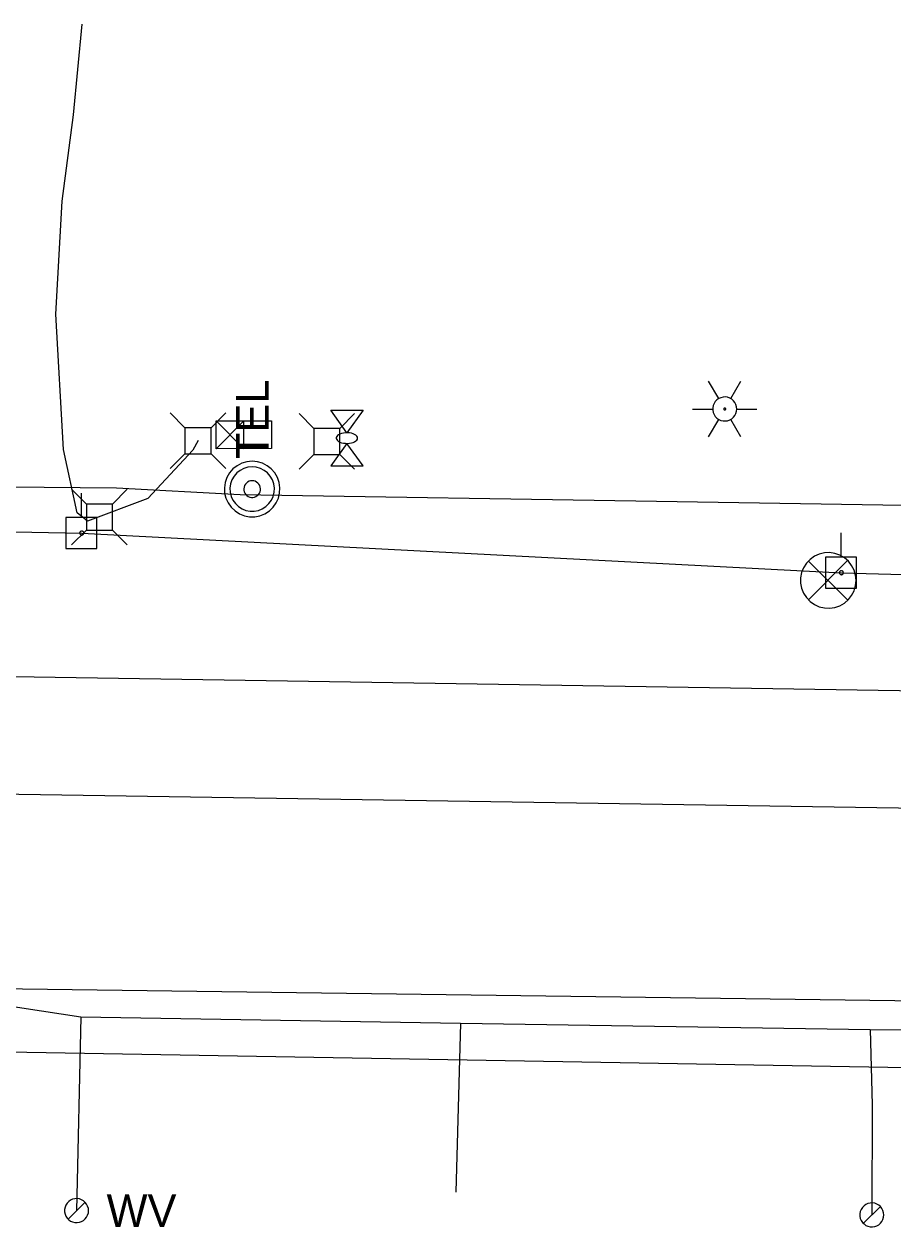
# Model space of a CAD drawing. Extents: x 596028 to 606371, y 330010 to 403088.
# Drawn here: x 604551.1 to 604654.3, y 332666.8 to 332809.6 of the extents above; entities that cross this region are included whole.
import ezdxf

# ---------------------------------------------------------------- set-up
doc = ezdxf.new("R2010")
doc.units = 0
for name, color, linetype in [('Default', 7, 'Continuous'), ('E_LTG', 7, 'Continuous'), ('E_SIG', 7, 'Continuous'), ('E_UTL_E', 7, 'Continuous'), ('E_UTL_E_Bold', 7, 'Continuous'), ('E_UTL_E_UG', 7, 'Continuous'), ('E_UTL_EPowerPole', 7, 'Continuous'), ('E_UTL_G_UG', 7, 'Continuous'), ('E_UTL_Overhead', 7, 'Continuous'), ('E_UTL_SAN_UG', 7, 'Continuous'), ('E_UTL_T', 7, 'Continuous'), ('E_UTL_T_MH', 7, 'Continuous'), ('E_UTL_T_UG', 7, 'Continuous'), ('E_UTL_TV_UG', 7, 'Continuous'), ('E_UTL_W', 7, 'Continuous'), ('E_UTL_W_UG', 7, 'Continuous')]:
    doc.layers.add(name, color=color, linetype=linetype)

# ---------------------------------------------------------------- blocks, each defined once
blk = doc.blocks.new('POINT_DISPLAY')
at = {"layer": 'Default'}
blk.add_line((0, 0), (0, 0), dxfattribs=at)
blk = doc.blocks.new('CBX')
at = {"layer": 'E_SIG'}
for p, q in [((0, 16.5), (-32.9, -16.5)), ((-32.9, 16.5), (0, -16.5)), ((0, -16.5), (0, 16.5))]:
    blk.add_line(p, q, dxfattribs=at)
blk.add_lwpolyline([(-32.9, -16.5), (-32.9, 16.5), (32.9, 16.5), (32.9, -16.5)], close=True, dxfattribs=at)
blk.add_blockref('POINT_DISPLAY', (0, 0), dxfattribs=at)

msp = doc.modelspace()

# ---------------------------------------------------------------- linework, layer by layer
at = {"layer": 'E_LTG'}
for points in [[(604633.65, 332765.15), (604632.45, 332767.21)], [(604635.07, 332765.15), (604636.27, 332767.21)], [(604635.79, 332763.91), (604635.76, 332764.18), (604635.69, 332764.44), (604635.56, 332764.69), (604635.39, 332764.9), (604635.19, 332765.08), (604634.95, 332765.21), (604634.7, 332765.3), (604634.43, 332765.34), (604634.16, 332765.33), (604633.89, 332765.26), (604633.65, 332765.15), (604633.42, 332764.99), (604633.24, 332764.8), (604633.09, 332764.57), (604632.99, 332764.32), (604632.94, 332764.05), (604632.94, 332763.78), (604632.99, 332763.51), (604633.09, 332763.26), (604633.24, 332763.03), (604633.42, 332762.83), (604633.65, 332762.68), (604633.89, 332762.56), (604634.16, 332762.5), (604634.43, 332762.49), (604634.7, 332762.52), (604634.95, 332762.61), (604635.19, 332762.75), (604635.39, 332762.93), (604635.56, 332763.14), (604635.69, 332763.38), (604635.76, 332763.64), (604635.79, 332763.91)], [(604635.79, 332763.91), (604635.76, 332764.18), (604635.69, 332764.44), (604635.56, 332764.69), (604635.39, 332764.9), (604635.19, 332765.08), (604634.95, 332765.21), (604634.7, 332765.3), (604634.43, 332765.34), (604634.16, 332765.33), (604633.89, 332765.26), (604633.65, 332765.15), (604633.42, 332764.99), (604633.24, 332764.8), (604633.09, 332764.57), (604632.99, 332764.32), (604632.94, 332764.05), (604632.94, 332763.78), (604632.99, 332763.51), (604633.09, 332763.26), (604633.24, 332763.03), (604633.42, 332762.83), (604633.65, 332762.68), (604633.89, 332762.56), (604634.16, 332762.5), (604634.43, 332762.49), (604634.7, 332762.52), (604634.95, 332762.61), (604635.19, 332762.75), (604635.39, 332762.93), (604635.56, 332763.14), (604635.69, 332763.38), (604635.76, 332763.64), (604635.79, 332763.91)], [(604635.79, 332763.91), (604635.76, 332764.18), (604635.69, 332764.44), (604635.56, 332764.69), (604635.39, 332764.9), (604635.19, 332765.08), (604634.95, 332765.21), (604634.7, 332765.3), (604634.43, 332765.34), (604634.16, 332765.33), (604633.89, 332765.26), (604633.65, 332765.15), (604633.42, 332764.99), (604633.24, 332764.8), (604633.09, 332764.57), (604632.99, 332764.32), (604632.94, 332764.05), (604632.94, 332763.78), (604632.99, 332763.51), (604633.09, 332763.26), (604633.24, 332763.03), (604633.42, 332762.83), (604633.65, 332762.68), (604633.89, 332762.56), (604634.16, 332762.5), (604634.43, 332762.49), (604634.7, 332762.52), (604634.95, 332762.61), (604635.19, 332762.75), (604635.39, 332762.93), (604635.56, 332763.14), (604635.69, 332763.38), (604635.76, 332763.64), (604635.79, 332763.91)], [(604630.55, 332763.91), (604632.93, 332763.91)], [(604634.48, 332763.91), (604634.48, 332763.94), (604634.47, 332763.96), (604634.46, 332763.98), (604634.45, 332764), (604634.43, 332764.01), (604634.41, 332764.02), (604634.39, 332764.03), (604634.37, 332764.03), (604634.34, 332764.03), (604634.32, 332764.03), (604634.3, 332764.02), (604634.28, 332764), (604634.27, 332763.99), (604634.25, 332763.97), (604634.25, 332763.95), (604634.24, 332763.92), (604634.24, 332763.9), (604634.25, 332763.88), (604634.25, 332763.86), (604634.27, 332763.84), (604634.28, 332763.82), (604634.3, 332763.81), (604634.32, 332763.8), (604634.34, 332763.8), (604634.37, 332763.79), (604634.39, 332763.8), (604634.41, 332763.8), (604634.43, 332763.82), (604634.45, 332763.83), (604634.46, 332763.85), (604634.47, 332763.87), (604634.48, 332763.89), (604634.48, 332763.91)], [(604635.79, 332763.91), (604638.17, 332763.91)], [(604632.45, 332760.61), (604633.65, 332762.68)], [(604636.27, 332760.61), (604635.07, 332762.68)]]:
    msp.add_lwpolyline(points, dxfattribs=at)
at = {"layer": 'E_SIG'}
for points in [[(604649.96, 332743.56), (604649.9, 332744.19), (604649.72, 332744.79), (604649.43, 332745.34), (604649.05, 332745.84), (604648.57, 332746.25), (604648.03, 332746.56), (604647.44, 332746.77), (604646.82, 332746.86), (604646.19, 332746.83), (604645.58, 332746.68), (604645.01, 332746.42), (604644.5, 332746.05), (604644.06, 332745.6), (604643.73, 332745.07), (604643.49, 332744.49), (604643.37, 332743.87), (604643.37, 332743.25), (604643.49, 332742.63), (604643.73, 332742.05), (604644.06, 332741.52), (604644.5, 332741.07), (604645.01, 332740.7), (604645.58, 332740.44), (604646.19, 332740.29), (604646.82, 332740.26), (604647.44, 332740.35), (604648.03, 332740.56), (604648.57, 332740.87), (604649.05, 332741.28), (604649.43, 332741.78), (604649.72, 332742.33), (604649.9, 332742.94), (604649.96, 332743.56)], [(604648.92, 332745.9), (604644.31, 332741.24)], [(604644.31, 332745.85), (604648.96, 332741.2)]]:
    msp.add_lwpolyline(points, dxfattribs=at)
at = {"layer": 'E_UTL_E'}
for points in [[(604585.56, 332761.61), (604583.81, 332763.37)], [(604588.66, 332761.61), (604590.41, 332763.37)], [(604588.66, 332761.61), (604585.56, 332761.61)], [(604585.56, 332761.61), (604585.56, 332758.52)], [(604588.66, 332758.52), (604588.66, 332761.61)], [(604585.56, 332758.52), (604583.81, 332756.77)], [(604585.56, 332758.52), (604588.66, 332758.52)], [(604588.66, 332758.52), (604590.41, 332756.77)]]:
    msp.add_lwpolyline(points, dxfattribs=at)
at = {"layer": 'E_UTL_E_Bold'}
for points in [[(604587.59, 332763.76), (604591.4, 332763.76)], [(604589.49, 332761.1), (604587.59, 332763.76)], [(604591.4, 332763.76), (604589.49, 332761.1)], [(604590.76, 332760.46), (604590.74, 332760.58), (604590.67, 332760.7), (604590.56, 332760.81), (604590.41, 332760.9), (604590.23, 332760.98), (604590.02, 332761.04), (604589.79, 332761.08), (604589.55, 332761.1), (604589.31, 332761.09), (604589.08, 332761.06), (604588.86, 332761.01), (604588.66, 332760.94), (604588.5, 332760.86), (604588.36, 332760.76), (604588.28, 332760.64), (604588.23, 332760.52), (604588.23, 332760.4), (604588.28, 332760.29), (604588.36, 332760.17), (604588.5, 332760.07), (604588.66, 332759.98), (604588.86, 332759.91), (604589.08, 332759.86), (604589.31, 332759.84), (604589.55, 332759.83), (604589.79, 332759.85), (604590.02, 332759.89), (604590.23, 332759.95), (604590.41, 332760.03), (604590.56, 332760.12), (604590.67, 332760.23), (604590.74, 332760.34), (604590.76, 332760.46)], [(604589.49, 332759.83), (604587.59, 332757.16)], [(604591.4, 332757.16), (604589.49, 332759.83)], [(604587.59, 332757.16), (604591.4, 332757.16)]]:
    msp.add_lwpolyline(points, dxfattribs=at)
at = {"layer": 'E_UTL_E_UG'}
msp.add_lwpolyline([(604416.96, 332734.23), (604722.78, 332729.41), (604729.97, 332733.67)], dxfattribs=at)
at = {"layer": 'E_UTL_EPowerPole'}
for points in [[(604557.96, 332751.03), (604557.96, 332753.94)], [(604559.8, 332751.03), (604556.12, 332751.03)], [(604556.12, 332751.03), (604556.12, 332747.34)], [(604559.8, 332747.34), (604559.8, 332751.03)], [(604558.23, 332749.19), (604558.23, 332749.23), (604558.21, 332749.28), (604558.19, 332749.32), (604558.16, 332749.35), (604558.13, 332749.38), (604558.09, 332749.41), (604558.05, 332749.42), (604558, 332749.43), (604557.96, 332749.42), (604557.91, 332749.41), (604557.87, 332749.39), (604557.84, 332749.37), (604557.8, 332749.34), (604557.78, 332749.3), (604557.76, 332749.26), (604557.75, 332749.21), (604557.75, 332749.17), (604557.76, 332749.12), (604557.78, 332749.08), (604557.8, 332749.04), (604557.84, 332749.01), (604557.87, 332748.98), (604557.91, 332748.96), (604557.96, 332748.95), (604558, 332748.95), (604558.05, 332748.96), (604558.09, 332748.97), (604558.13, 332748.99), (604558.16, 332749.02), (604558.19, 332749.06), (604558.21, 332749.1), (604558.23, 332749.14), (604558.23, 332749.19)], [(604648.18, 332746.32), (604648.18, 332749.23)], [(604556.12, 332747.34), (604559.8, 332747.34)], [(604650.02, 332746.32), (604646.34, 332746.32)], [(604646.34, 332746.32), (604646.34, 332742.63)], [(604650.02, 332742.63), (604650.02, 332746.32)], [(604648.45, 332744.48), (604648.44, 332744.52), (604648.43, 332744.57), (604648.41, 332744.61), (604648.38, 332744.64), (604648.35, 332744.67), (604648.31, 332744.7), (604648.27, 332744.71), (604648.22, 332744.72), (604648.18, 332744.71), (604648.13, 332744.7), (604648.09, 332744.68), (604648.05, 332744.66), (604648.02, 332744.63), (604648, 332744.59), (604647.98, 332744.55), (604647.97, 332744.5), (604647.97, 332744.46), (604647.98, 332744.41), (604648, 332744.37), (604648.02, 332744.33), (604648.05, 332744.3), (604648.09, 332744.27), (604648.13, 332744.25), (604648.18, 332744.24), (604648.22, 332744.24), (604648.27, 332744.25), (604648.31, 332744.26), (604648.35, 332744.28), (604648.38, 332744.31), (604648.41, 332744.35), (604648.43, 332744.39), (604648.44, 332744.43), (604648.45, 332744.48)], [(604646.34, 332742.63), (604650.02, 332742.63)]]:
    msp.add_lwpolyline(points, dxfattribs=at)
at = {"layer": 'E_UTL_G_UG'}
msp.add_line((604453.34, 332696.36), (605095.21, 332687.86), dxfattribs=at)
msp.add_line((604453.34, 332696.36), (605095.21, 332687.86), dxfattribs=at)
msp.add_lwpolyline([(604515.1, 332688.18), (604749.17, 332684.11), (604776.51, 332684.21)], dxfattribs=at)
at = {"layer": 'E_UTL_Overhead'}
msp.add_lwpolyline([(604303.82, 332747.1), (604303.82, 332750.1), (604395.83, 332752.41), (604557.99, 332749.19), (604648.21, 332744.48), (604719.99, 332742.51), (604741.26, 332741.22)], dxfattribs=at)
at = {"layer": 'E_UTL_SAN_UG'}
msp.add_line((604426.3, 332720.08), (604737.44, 332715.28), dxfattribs=at)
at = {"layer": 'E_UTL_T'}
for points in [[(604570.25, 332761.69), (604568.5, 332763.45)], [(604573.35, 332761.69), (604575.1, 332763.45)], [(604573.35, 332761.69), (604570.25, 332761.69)], [(604570.25, 332761.69), (604570.25, 332758.6)], [(604573.35, 332758.6), (604573.35, 332761.69)], [(604570.25, 332758.6), (604568.5, 332756.85)], [(604570.25, 332758.6), (604573.35, 332758.6)], [(604573.35, 332758.6), (604575.1, 332756.85)], [(604558.55, 332752.63), (604556.8, 332754.38)], [(604561.65, 332752.63), (604563.4, 332754.38)], [(604561.65, 332752.63), (604558.55, 332752.63)], [(604558.55, 332752.63), (604558.55, 332749.53)], [(604561.65, 332749.53), (604561.65, 332752.63)], [(604558.55, 332749.53), (604556.8, 332747.78)], [(604558.55, 332749.53), (604561.65, 332749.53)], [(604561.65, 332749.53), (604563.4, 332747.78)]]:
    msp.add_lwpolyline(points, dxfattribs=at)
at = {"layer": 'E_UTL_T_MH'}
for points in [[(604578.24, 332757.71), (604577.61, 332757.65), (604577.01, 332757.47), (604576.45, 332757.18), (604575.96, 332756.8), (604575.55, 332756.32), (604575.23, 332755.78), (604575.03, 332755.18), (604574.94, 332754.56), (604574.97, 332753.94), (604575.12, 332753.33), (604575.38, 332752.76), (604575.74, 332752.25), (604576.2, 332751.81), (604576.72, 332751.47), (604577.31, 332751.24), (604577.92, 332751.12), (604578.55, 332751.12), (604579.16, 332751.24), (604579.75, 332751.47), (604580.28, 332751.81), (604580.73, 332752.25), (604581.09, 332752.76), (604581.35, 332753.33), (604581.5, 332753.94), (604581.53, 332754.56), (604581.44, 332755.18), (604581.24, 332755.78), (604580.92, 332756.32), (604580.51, 332756.8), (604580.02, 332757.18), (604579.46, 332757.47), (604578.86, 332757.65), (604578.24, 332757.71)], [(604578.24, 332757.05), (604577.74, 332757), (604577.25, 332756.86), (604576.81, 332756.63), (604576.41, 332756.32), (604576.08, 332755.94), (604575.83, 332755.5), (604575.67, 332755.03), (604575.6, 332754.53), (604575.62, 332754.03), (604575.74, 332753.54), (604575.95, 332753.09), (604576.24, 332752.68), (604576.6, 332752.33), (604577.03, 332752.06), (604577.49, 332751.87), (604577.98, 332751.78), (604578.49, 332751.78), (604578.98, 332751.87), (604579.44, 332752.06), (604579.87, 332752.33), (604580.23, 332752.68), (604580.52, 332753.09), (604580.73, 332753.54), (604580.85, 332754.03), (604580.87, 332754.53), (604580.8, 332755.03), (604580.64, 332755.5), (604580.39, 332755.94), (604580.06, 332756.32), (604579.66, 332756.63), (604579.22, 332756.86), (604578.73, 332757), (604578.24, 332757.05)], [(604578.24, 332755.4), (604578.05, 332755.38), (604577.87, 332755.33), (604577.7, 332755.24), (604577.55, 332755.12), (604577.43, 332754.98), (604577.33, 332754.82), (604577.27, 332754.64), (604577.25, 332754.45), (604577.26, 332754.27), (604577.3, 332754.08), (604577.38, 332753.91), (604577.49, 332753.76), (604577.62, 332753.63), (604577.78, 332753.53), (604577.96, 332753.46), (604578.14, 332753.42), (604578.33, 332753.42), (604578.51, 332753.46), (604578.69, 332753.53), (604578.85, 332753.63), (604578.98, 332753.76), (604579.09, 332753.91), (604579.17, 332754.08), (604579.22, 332754.27), (604579.22, 332754.45), (604579.2, 332754.64), (604579.14, 332754.82), (604579.04, 332754.98), (604578.92, 332755.12), (604578.77, 332755.24), (604578.6, 332755.33), (604578.42, 332755.38), (604578.24, 332755.4)]]:
    msp.add_lwpolyline(points, dxfattribs=at)
at = {"layer": 'E_UTL_T_UG'}
for points in [[(604571.83, 332760.17), (604571.2, 332759.04), (604565.84, 332753.28), (604558.69, 332750.58)], [(604343.4, 332757.65), (604377.02, 332756.84), (604397.2, 332756.55), (604423.85, 332756.95), (604452.03, 332757.46), (604491.14, 332756.02), (604514.73, 332754.97), (604562.12, 332754.56), (604576.81, 332753.78), (604626.24, 332752.96), (604667.79, 332752.28)]]:
    msp.add_lwpolyline(points, dxfattribs=at)
at = {"layer": 'E_UTL_TV_UG'}
msp.add_lwpolyline([(604558.69, 332750.58), (604557.46, 332751.6), (604555.83, 332759.11), (604554.93, 332775.18), (604555.68, 332788.6), (604557.01, 332798.83), (604558.03, 332809.62)], dxfattribs=at)
at = {"layer": 'E_UTL_W'}
for points in [[(604558.81, 332668.72), (604558.78, 332668.99), (604558.7, 332669.25), (604558.58, 332669.5), (604558.41, 332669.71), (604558.21, 332669.89), (604557.97, 332670.02), (604557.72, 332670.11), (604557.45, 332670.15), (604557.18, 332670.14), (604556.91, 332670.07), (604556.67, 332669.96), (604556.45, 332669.8), (604556.26, 332669.61), (604556.11, 332669.38), (604556.01, 332669.13), (604555.96, 332668.86), (604555.96, 332668.59), (604556.01, 332668.32), (604556.11, 332668.07), (604556.26, 332667.84), (604556.45, 332667.65), (604556.67, 332667.49), (604556.91, 332667.38), (604557.18, 332667.31), (604557.45, 332667.3), (604557.72, 332667.34), (604557.97, 332667.43), (604558.21, 332667.56), (604558.41, 332667.74), (604558.58, 332667.95), (604558.7, 332668.19), (604558.78, 332668.45), (604558.81, 332668.72)], [(604556.37, 332667.72), (604558.39, 332669.73)], [(604653.26, 332668.21), (604653.23, 332668.48), (604653.15, 332668.74), (604653.03, 332668.99), (604652.86, 332669.2), (604652.66, 332669.38), (604652.42, 332669.51), (604652.17, 332669.6), (604651.9, 332669.64), (604651.63, 332669.63), (604651.36, 332669.56), (604651.12, 332669.45), (604650.9, 332669.29), (604650.71, 332669.1), (604650.56, 332668.87), (604650.46, 332668.62), (604650.41, 332668.35), (604650.41, 332668.08), (604650.46, 332667.81), (604650.56, 332667.56), (604650.71, 332667.33), (604650.9, 332667.14), (604651.12, 332666.98), (604651.36, 332666.87), (604651.63, 332666.8), (604651.9, 332666.79), (604652.17, 332666.83), (604652.42, 332666.92), (604652.66, 332667.05), (604652.86, 332667.23), (604653.03, 332667.44), (604653.15, 332667.68), (604653.23, 332667.94), (604653.26, 332668.21)], [(604650.82, 332667.21), (604652.84, 332669.22)]]:
    msp.add_lwpolyline(points, dxfattribs=at)
at = {"layer": 'E_UTL_W_UG'}
for points in [[(604433.72, 332707.84), (604452.27, 332707.84), (604557.89, 332691.73)], [(604557.89, 332691.73), (604557.38, 332668.72)], [(604557.89, 332691.73), (604602.99, 332690.99), (604651.65, 332690.22), (604699.51, 332689.92), (604777.25, 332688.26)], [(604602.99, 332690.99), (604602.43, 332670.91)], [(604651.65, 332690.22), (604651.86, 332681.28), (604651.83, 332668.21)]]:
    msp.add_lwpolyline(points, dxfattribs=at)

# ---------------------------------------------------------------- block references
at = {"layer": 'E_UTL_T', "xscale": 0.10000000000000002, "yscale": 0.09999999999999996, "rotation": 0.15929554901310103}
msp.add_blockref('CBX', (604577.24, 332760.85), dxfattribs=at)

# ---------------------------------------------------------------- texts
at = {"layer": 'E_UTL_T_MH'}
msp.add_text('TEL', height=3.849, rotation=90, dxfattribs=at).set_placement((604580.18, 332757.97))
at = {"layer": 'E_UTL_W'}
msp.add_text('WV', height=3.85, dxfattribs=at).set_placement((604560.95, 332666.8))

doc.saveas('drawing.dxf')
